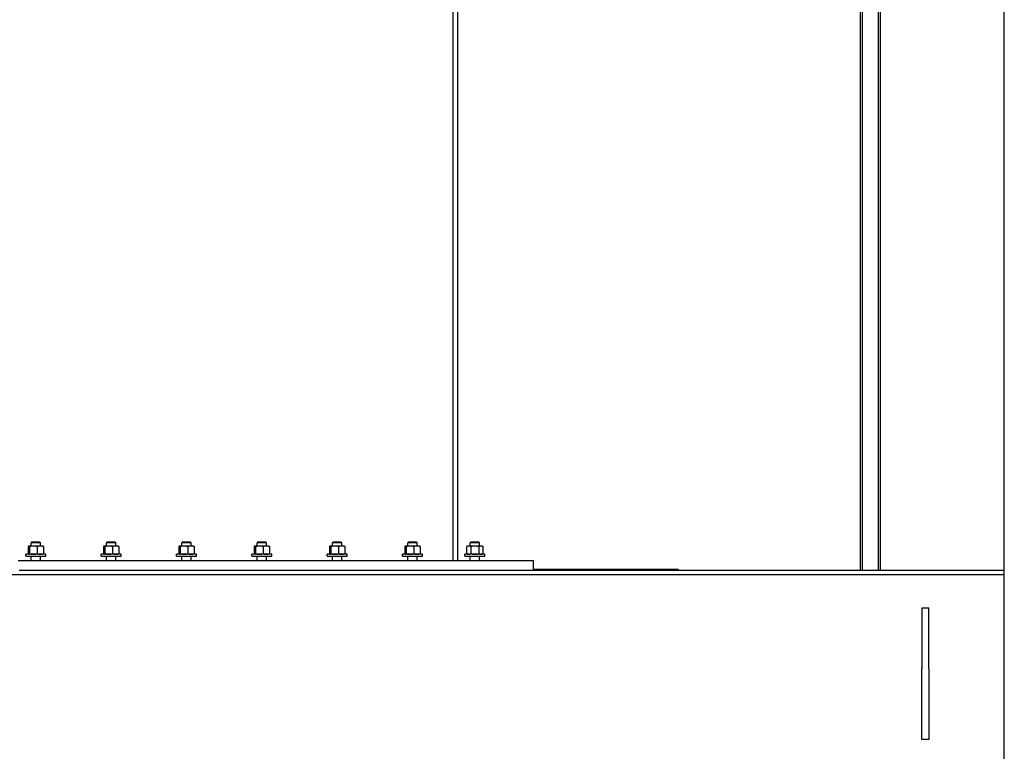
# Model space of a CAD drawing. Header units: inches. Extents: x 24 to 1128, y -69 to 748.
# Tile 268 of 656: x 428 to 480, y 247 to 286. Entities that reach past the tile are written whole.
import ezdxf

# ---------------------------------------------------------------- set-up
doc = ezdxf.new("R2010")
doc.units = ezdxf.units.IN
doc.header["$LTSCALE"] = 32
doc.header["$MEASUREMENT"] = 0
doc.layers.add('Visible (ANSI)', color=7, linetype='Continuous', lineweight=30)

msp = doc.modelspace()

# ---------------------------------------------------------------- linework, layer by layer
at = {"layer": 'Visible (ANSI)'}
for p, q in [((480.28063, 176.36817), (480.28063, 339.23367)), ((472.73877, 292.00176), (472.73877, 257.04617)), ((473.57877, 291.39599), (473.57877, 257.04617)), ((472.63377, 290.20867), (472.63377, 257.04617)), ((473.68377, 290.20867), (473.68377, 257.04617)), ((450.99154, 287.89202), (450.99154, 257.54617)), ((451.24154, 287.89202), (451.24154, 257.54617)), ((428.46813, 258.33117), (428.46216, 258.32772)), ((428.47401, 258.33117), (428.46813, 258.33117)), ((428.71586, 258.33117), (428.47401, 258.33117)), ((428.64032, 258.54617), (428.59313, 258.5004)), ((429.09313, 258.5004), (428.59313, 258.5004)), ((428.59313, 258.33117), (428.59313, 258.5004)), ((428.64032, 258.54617), (429.04594, 258.54617)), ((429.08498, 258.33117), (428.71586, 258.33117)), ((429.04594, 258.54617), (429.09313, 258.5004)), ((429.21813, 258.33117), (429.08498, 258.33117)), ((429.09313, 258.33117), (429.09313, 258.5004)), ((429.21813, 258.33117), (429.22411, 258.32772)), ((432.46813, 258.33117), (432.46216, 258.32772)), ((432.47401, 258.33117), (432.46813, 258.33117)), ((432.71586, 258.33117), (432.47401, 258.33117)), ((432.64032, 258.54617), (432.59313, 258.5004)), ((433.09313, 258.5004), (432.59313, 258.5004)), ((432.59313, 258.33117), (432.59313, 258.5004)), ((432.64032, 258.54617), (433.04594, 258.54617)), ((433.08498, 258.33117), (432.71586, 258.33117)), ((433.04594, 258.54617), (433.09313, 258.5004)), ((433.21813, 258.33117), (433.08498, 258.33117)), ((433.09313, 258.33117), (433.09313, 258.5004)), ((433.21813, 258.33117), (433.22411, 258.32772)), ((436.46813, 258.33117), (436.46216, 258.32772)), ((436.47401, 258.33117), (436.46813, 258.33117)), ((436.71586, 258.33117), (436.47401, 258.33117)), ((436.64032, 258.54617), (436.59313, 258.5004)), ((437.09313, 258.5004), (436.59313, 258.5004)), ((436.59313, 258.33117), (436.59313, 258.5004)), ((436.64032, 258.54617), (437.04594, 258.54617)), ((437.08498, 258.33117), (436.71586, 258.33117)), ((437.04594, 258.54617), (437.09313, 258.5004)), ((437.21813, 258.33117), (437.08498, 258.33117)), ((437.09313, 258.33117), (437.09313, 258.5004)), ((437.21813, 258.33117), (437.22411, 258.32772)), ((440.46813, 258.33117), (440.46216, 258.32772)), ((440.47401, 258.33117), (440.46813, 258.33117)), ((440.71586, 258.33117), (440.47401, 258.33117)), ((440.64032, 258.54617), (440.59313, 258.5004)), ((441.09313, 258.5004), (440.59313, 258.5004)), ((440.59313, 258.33117), (440.59313, 258.5004)), ((440.64032, 258.54617), (441.04594, 258.54617)), ((441.08498, 258.33117), (440.71586, 258.33117)), ((441.04594, 258.54617), (441.09313, 258.5004)), ((441.21813, 258.33117), (441.08498, 258.33117)), ((441.09313, 258.33117), (441.09313, 258.5004)), ((441.21813, 258.33117), (441.22411, 258.32772)), ((444.46813, 258.33117), (444.46216, 258.32772)), ((444.47401, 258.33117), (444.46813, 258.33117)), ((444.71586, 258.33117), (444.47401, 258.33117)), ((444.64032, 258.54617), (444.59313, 258.5004)), ((445.09313, 258.5004), (444.59313, 258.5004)), ((444.59313, 258.33117), (444.59313, 258.5004)), ((444.64032, 258.54617), (445.04594, 258.54617)), ((445.08498, 258.33117), (444.71586, 258.33117)), ((445.04594, 258.54617), (445.09313, 258.5004)), ((445.21813, 258.33117), (445.08498, 258.33117)), ((445.09313, 258.33117), (445.09313, 258.5004)), ((445.21813, 258.33117), (445.22411, 258.32772)), ((448.46813, 258.33117), (448.46216, 258.32772)), ((448.47401, 258.33117), (448.46813, 258.33117)), ((448.71586, 258.33117), (448.47401, 258.33117)), ((448.64032, 258.54617), (448.59313, 258.5004)), ((449.09313, 258.5004), (448.59313, 258.5004)), ((448.59313, 258.33117), (448.59313, 258.5004)), ((448.64032, 258.54617), (449.04594, 258.54617)), ((449.08498, 258.33117), (448.71586, 258.33117)), ((449.04594, 258.54617), (449.09313, 258.5004)), ((449.21813, 258.33117), (449.08498, 258.33117)), ((449.09313, 258.33117), (449.09313, 258.5004)), ((449.21813, 258.33117), (449.22411, 258.32772)), ((451.78063, 258.33117), (451.72262, 258.29768)), ((451.83087, 258.33117), (451.78063, 258.33117)), ((452.15563, 258.33117), (451.83087, 258.33117)), ((451.95282, 258.54617), (451.90563, 258.5004)), ((452.40563, 258.5004), (451.90563, 258.5004)), ((451.90563, 258.33117), (451.90563, 258.5004)), ((451.95282, 258.54617), (452.35844, 258.54617)), ((452.48039, 258.33117), (452.15563, 258.33117)), ((452.35844, 258.54617), (452.40563, 258.5004)), ((452.40563, 258.33117), (452.40563, 258.5004)), ((452.53063, 258.33117), (452.48039, 258.33117)), ((452.53063, 258.33117), (452.58865, 258.29768)), ((429.37438, 257.89317), (428.31188, 257.89317)), ((428.31188, 257.79617), (428.31188, 257.89317)), ((428.43582, 258.29768), (428.43582, 257.92666)), ((428.46813, 257.89317), (428.46216, 257.89662)), ((428.51221, 258.29768), (428.51221, 257.92666)), ((428.91952, 258.29768), (428.91952, 257.92666)), ((429.21813, 257.89317), (429.22411, 257.89662)), ((429.25045, 258.29768), (429.25045, 257.92666)), ((429.37438, 257.79617), (429.37438, 257.89317)), ((433.37438, 257.89317), (432.31188, 257.89317)), ((432.31188, 257.79617), (432.31188, 257.89317)), ((432.43582, 258.29768), (432.43582, 257.92666)), ((432.46813, 257.89317), (432.46216, 257.89662)), ((432.51221, 258.29768), (432.51221, 257.92666)), ((432.91952, 258.29768), (432.91952, 257.92666)), ((433.21813, 257.89317), (433.22411, 257.89662)), ((433.25045, 258.29768), (433.25045, 257.92666)), ((433.37438, 257.79617), (433.37438, 257.89317)), ((437.37438, 257.89317), (436.31188, 257.89317)), ((436.31188, 257.79617), (436.31188, 257.89317)), ((436.43582, 258.29768), (436.43582, 257.92666)), ((436.46813, 257.89317), (436.46216, 257.89662)), ((436.51221, 258.29768), (436.51221, 257.92666)), ((436.91952, 258.29768), (436.91952, 257.92666)), ((437.21813, 257.89317), (437.22411, 257.89662)), ((437.25045, 258.29768), (437.25045, 257.92666)), ((437.37438, 257.79617), (437.37438, 257.89317)), ((441.37438, 257.89317), (440.31188, 257.89317)), ((440.31188, 257.79617), (440.31188, 257.89317)), ((440.43582, 258.29768), (440.43582, 257.92666)), ((440.46813, 257.89317), (440.46216, 257.89662)), ((440.51221, 258.29768), (440.51221, 257.92666)), ((440.91952, 258.29768), (440.91952, 257.92666)), ((441.21813, 257.89317), (441.22411, 257.89662)), ((441.25045, 258.29768), (441.25045, 257.92666)), ((441.37438, 257.79617), (441.37438, 257.89317)), ((445.37438, 257.89317), (444.31188, 257.89317)), ((444.31188, 257.79617), (444.31188, 257.89317)), ((444.43582, 258.29768), (444.43582, 257.92666)), ((444.46813, 257.89317), (444.46216, 257.89662)), ((444.51221, 258.29768), (444.51221, 257.92666)), ((444.91952, 258.29768), (444.91952, 257.92666)), ((445.21813, 257.89317), (445.22411, 257.89662)), ((445.25045, 258.29768), (445.25045, 257.92666)), ((445.37438, 257.79617), (445.37438, 257.89317)), ((449.37438, 257.89317), (448.31188, 257.89317)), ((448.31188, 257.79617), (448.31188, 257.89317)), ((448.43582, 258.29768), (448.43582, 257.92666)), ((448.46813, 257.89317), (448.46216, 257.89662)), ((448.51221, 258.29768), (448.51221, 257.92666)), ((448.91952, 258.29768), (448.91952, 257.92666)), ((449.21813, 257.89317), (449.22411, 257.89662)), ((449.25045, 258.29768), (449.25045, 257.92666)), ((449.37438, 257.79617), (449.37438, 257.89317)), ((452.68688, 257.89317), (451.62438, 257.89317)), ((451.62438, 257.79617), (451.62438, 257.89317)), ((451.72262, 258.29768), (451.72262, 257.92666)), ((451.78063, 257.89317), (451.72262, 257.92666)), ((451.93913, 258.29768), (451.93913, 257.92666)), ((452.37214, 258.29768), (452.37214, 257.92666)), ((452.53063, 257.89317), (452.58865, 257.92666)), ((452.58865, 258.29768), (452.58865, 257.92666)), ((452.68688, 257.79617), (452.68688, 257.89317)), ((455.28063, 257.54617), (427.9026, 257.54617)), ((428.31188, 257.79617), (429.37438, 257.79617)), ((428.59313, 257.54617), (428.59313, 257.79617)), ((429.09313, 257.54617), (429.09313, 257.79617)), ((432.31188, 257.79617), (433.37438, 257.79617)), ((432.59313, 257.54617), (432.59313, 257.79617)), ((433.09313, 257.54617), (433.09313, 257.79617)), ((436.31188, 257.79617), (437.37438, 257.79617)), ((436.59313, 257.54617), (436.59313, 257.79617)), ((437.09313, 257.54617), (437.09313, 257.79617)), ((440.31188, 257.79617), (441.37438, 257.79617)), ((440.59313, 257.54617), (440.59313, 257.79617)), ((441.09313, 257.54617), (441.09313, 257.79617)), ((444.31188, 257.79617), (445.37438, 257.79617)), ((444.59313, 257.54617), (444.59313, 257.79617)), ((445.09313, 257.54617), (445.09313, 257.79617)), ((448.31188, 257.79617), (449.37438, 257.79617)), ((448.59313, 257.54617), (448.59313, 257.79617)), ((449.09313, 257.54617), (449.09313, 257.79617)), ((451.62438, 257.79617), (452.68688, 257.79617)), ((451.90563, 257.54617), (451.90563, 257.79617)), ((452.40563, 257.54617), (452.40563, 257.79617)), ((455.28063, 257.04617), (455.28063, 257.54617)), ((480.28063, 256.79617), (403.53063, 256.79617)), ((427.96813, 257.04617), (480.28063, 257.04617)), ((455.28063, 257.10867), (462.96813, 257.10867)), ((462.96813, 257.04617), (462.96813, 257.10867)), ((475.90563, 255.04617), (475.90563, 251.81313)), ((475.90563, 255.04617), (476.28063, 255.04617)), ((476.28063, 251.81313), (476.28063, 255.04617)), ((475.90563, 248.04617), (475.90563, 251.81313)), ((476.28063, 251.81313), (476.28063, 248.04617)), ((476.28063, 248.04617), (475.90563, 248.04617))]:
    msp.add_line(p, q, dxfattribs=at)
for points, weights in [([(428.47401, 258.33117), (428.45629, 258.33117), (428.43582, 258.29768)], [1, 1.0379548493, 1]), ([(428.51221, 258.29768), (428.49174, 258.33117), (428.47401, 258.33117)], [1, 1.0379548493, 1]), ([(428.71586, 258.33117), (428.62135, 258.33117), (428.51221, 258.29768)], [1, 1.0379548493, 1]), ([(428.91952, 258.29768), (428.81038, 258.33117), (428.71586, 258.33117)], [1, 1.0379548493, 1]), ([(429.08498, 258.33117), (429.00819, 258.33117), (428.91952, 258.29768)], [1, 1.0379548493, 1]), ([(429.25045, 258.29768), (429.16177, 258.33117), (429.08498, 258.33117)], [1, 1.0379548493, 1]), ([(429.22411, 258.32772), (429.23643, 258.3206), (429.25045, 258.29768)], [1.0166147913, 1.02567344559, 1]), ([(432.47401, 258.33117), (432.45629, 258.33117), (432.43582, 258.29768)], [1, 1.0379548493, 1]), ([(432.51221, 258.29768), (432.49174, 258.33117), (432.47401, 258.33117)], [1, 1.0379548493, 1]), ([(432.71586, 258.33117), (432.62135, 258.33117), (432.51221, 258.29768)], [1, 1.0379548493, 1]), ([(432.91952, 258.29768), (432.81038, 258.33117), (432.71586, 258.33117)], [1, 1.0379548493, 1]), ([(433.08498, 258.33117), (433.00819, 258.33117), (432.91952, 258.29768)], [1, 1.0379548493, 1]), ([(433.25045, 258.29768), (433.16177, 258.33117), (433.08498, 258.33117)], [1, 1.0379548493, 1]), ([(433.22411, 258.32772), (433.23643, 258.3206), (433.25045, 258.29768)], [1.0166147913, 1.02567344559, 1]), ([(436.47401, 258.33117), (436.45629, 258.33117), (436.43582, 258.29768)], [1, 1.0379548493, 1]), ([(436.51221, 258.29768), (436.49174, 258.33117), (436.47401, 258.33117)], [1, 1.0379548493, 1]), ([(436.71586, 258.33117), (436.62135, 258.33117), (436.51221, 258.29768)], [1, 1.0379548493, 1]), ([(436.91952, 258.29768), (436.81038, 258.33117), (436.71586, 258.33117)], [1, 1.0379548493, 1]), ([(437.08498, 258.33117), (437.00819, 258.33117), (436.91952, 258.29768)], [1, 1.0379548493, 1]), ([(437.25045, 258.29768), (437.16177, 258.33117), (437.08498, 258.33117)], [1, 1.0379548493, 1]), ([(437.22411, 258.32772), (437.23643, 258.3206), (437.25045, 258.29768)], [1.0166147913, 1.02567344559, 1]), ([(440.47401, 258.33117), (440.45629, 258.33117), (440.43582, 258.29768)], [1, 1.0379548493, 1]), ([(440.51221, 258.29768), (440.49174, 258.33117), (440.47401, 258.33117)], [1, 1.0379548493, 1]), ([(440.71586, 258.33117), (440.62135, 258.33117), (440.51221, 258.29768)], [1, 1.0379548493, 1]), ([(440.91952, 258.29768), (440.81038, 258.33117), (440.71586, 258.33117)], [1, 1.0379548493, 1]), ([(441.08498, 258.33117), (441.00819, 258.33117), (440.91952, 258.29768)], [1, 1.0379548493, 1]), ([(441.25045, 258.29768), (441.16177, 258.33117), (441.08498, 258.33117)], [1, 1.0379548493, 1]), ([(441.22411, 258.32772), (441.23643, 258.3206), (441.25045, 258.29768)], [1.0166147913, 1.02567344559, 1]), ([(444.47401, 258.33117), (444.45629, 258.33117), (444.43582, 258.29768)], [1, 1.0379548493, 1]), ([(444.51221, 258.29768), (444.49174, 258.33117), (444.47401, 258.33117)], [1, 1.0379548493, 1]), ([(444.71586, 258.33117), (444.62135, 258.33117), (444.51221, 258.29768)], [1, 1.0379548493, 1]), ([(444.91952, 258.29768), (444.81038, 258.33117), (444.71586, 258.33117)], [1, 1.0379548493, 1]), ([(445.08498, 258.33117), (445.00819, 258.33117), (444.91952, 258.29768)], [1, 1.0379548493, 1]), ([(445.25045, 258.29768), (445.16177, 258.33117), (445.08498, 258.33117)], [1, 1.0379548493, 1]), ([(445.22411, 258.32772), (445.23643, 258.3206), (445.25045, 258.29768)], [1.0166147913, 1.02567344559, 1]), ([(448.47401, 258.33117), (448.45629, 258.33117), (448.43582, 258.29768)], [1, 1.0379548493, 1]), ([(448.51221, 258.29768), (448.49174, 258.33117), (448.47401, 258.33117)], [1, 1.0379548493, 1]), ([(448.71586, 258.33117), (448.62135, 258.33117), (448.51221, 258.29768)], [1, 1.0379548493, 1]), ([(448.91952, 258.29768), (448.81038, 258.33117), (448.71586, 258.33117)], [1, 1.0379548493, 1]), ([(449.08498, 258.33117), (449.00819, 258.33117), (448.91952, 258.29768)], [1, 1.0379548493, 1]), ([(449.25045, 258.29768), (449.16177, 258.33117), (449.08498, 258.33117)], [1, 1.0379548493, 1]), ([(449.22411, 258.32772), (449.23643, 258.3206), (449.25045, 258.29768)], [1.0166147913, 1.02567344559, 1]), ([(451.83087, 258.33117), (451.78063, 258.33117), (451.72262, 258.29768)], [1, 1.0379548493, 1]), ([(451.93913, 258.29768), (451.88111, 258.33117), (451.83087, 258.33117)], [1, 1.0379548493, 1]), ([(452.15563, 258.33117), (452.05515, 258.33117), (451.93913, 258.29768)], [1, 1.0379548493, 1]), ([(452.37214, 258.29768), (452.25611, 258.33117), (452.15563, 258.33117)], [1, 1.0379548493, 1]), ([(452.48039, 258.33117), (452.43015, 258.33117), (452.37214, 258.29768)], [1, 1.0379548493, 1]), ([(452.58865, 258.29768), (452.53063, 258.33117), (452.48039, 258.33117)], [1, 1.0379548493, 1]), ([(428.43582, 257.92666), (428.45629, 257.89317), (428.47401, 257.89317)], [1, 1.0379548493, 1]), ([(428.47401, 257.89317), (428.49174, 257.89317), (428.51221, 257.92666)], [1, 1.0379548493, 1]), ([(428.51221, 257.92666), (428.62135, 257.89317), (428.71586, 257.89317)], [1, 1.0379548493, 1]), ([(428.71586, 257.89317), (428.81038, 257.89317), (428.91952, 257.92666)], [1, 1.0379548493, 1]), ([(428.91952, 257.92666), (429.00819, 257.89317), (429.08498, 257.89317)], [1, 1.0379548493, 1]), ([(429.08498, 257.89317), (429.16177, 257.89317), (429.25045, 257.92666)], [1, 1.0379548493, 1]), ([(429.25045, 257.92666), (429.23643, 257.90374), (429.22411, 257.89662)], [1, 1.02567344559, 1.0166147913]), ([(432.43582, 257.92666), (432.45629, 257.89317), (432.47401, 257.89317)], [1, 1.0379548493, 1]), ([(432.47401, 257.89317), (432.49174, 257.89317), (432.51221, 257.92666)], [1, 1.0379548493, 1]), ([(432.51221, 257.92666), (432.62135, 257.89317), (432.71586, 257.89317)], [1, 1.0379548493, 1]), ([(432.71586, 257.89317), (432.81038, 257.89317), (432.91952, 257.92666)], [1, 1.0379548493, 1]), ([(432.91952, 257.92666), (433.00819, 257.89317), (433.08498, 257.89317)], [1, 1.0379548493, 1]), ([(433.08498, 257.89317), (433.16177, 257.89317), (433.25045, 257.92666)], [1, 1.0379548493, 1]), ([(433.25045, 257.92666), (433.23643, 257.90374), (433.22411, 257.89662)], [1, 1.02567344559, 1.0166147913]), ([(436.43582, 257.92666), (436.45629, 257.89317), (436.47401, 257.89317)], [1, 1.0379548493, 1]), ([(436.47401, 257.89317), (436.49174, 257.89317), (436.51221, 257.92666)], [1, 1.0379548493, 1]), ([(436.51221, 257.92666), (436.62135, 257.89317), (436.71586, 257.89317)], [1, 1.0379548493, 1]), ([(436.71586, 257.89317), (436.81038, 257.89317), (436.91952, 257.92666)], [1, 1.0379548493, 1]), ([(436.91952, 257.92666), (437.00819, 257.89317), (437.08498, 257.89317)], [1, 1.0379548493, 1]), ([(437.08498, 257.89317), (437.16177, 257.89317), (437.25045, 257.92666)], [1, 1.0379548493, 1]), ([(437.25045, 257.92666), (437.23643, 257.90374), (437.22411, 257.89662)], [1, 1.02567344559, 1.0166147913]), ([(440.43582, 257.92666), (440.45629, 257.89317), (440.47401, 257.89317)], [1, 1.0379548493, 1]), ([(440.47401, 257.89317), (440.49174, 257.89317), (440.51221, 257.92666)], [1, 1.0379548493, 1]), ([(440.51221, 257.92666), (440.62135, 257.89317), (440.71586, 257.89317)], [1, 1.0379548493, 1]), ([(440.71586, 257.89317), (440.81038, 257.89317), (440.91952, 257.92666)], [1, 1.0379548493, 1]), ([(440.91952, 257.92666), (441.00819, 257.89317), (441.08498, 257.89317)], [1, 1.0379548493, 1]), ([(441.08498, 257.89317), (441.16177, 257.89317), (441.25045, 257.92666)], [1, 1.0379548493, 1]), ([(441.25045, 257.92666), (441.23643, 257.90374), (441.22411, 257.89662)], [1, 1.02567344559, 1.0166147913]), ([(444.43582, 257.92666), (444.45629, 257.89317), (444.47401, 257.89317)], [1, 1.0379548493, 1]), ([(444.47401, 257.89317), (444.49174, 257.89317), (444.51221, 257.92666)], [1, 1.0379548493, 1]), ([(444.51221, 257.92666), (444.62135, 257.89317), (444.71586, 257.89317)], [1, 1.0379548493, 1]), ([(444.71586, 257.89317), (444.81038, 257.89317), (444.91952, 257.92666)], [1, 1.0379548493, 1]), ([(444.91952, 257.92666), (445.00819, 257.89317), (445.08498, 257.89317)], [1, 1.0379548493, 1]), ([(445.08498, 257.89317), (445.16177, 257.89317), (445.25045, 257.92666)], [1, 1.0379548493, 1]), ([(445.25045, 257.92666), (445.23643, 257.90374), (445.22411, 257.89662)], [1, 1.02567344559, 1.0166147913]), ([(448.43582, 257.92666), (448.45629, 257.89317), (448.47401, 257.89317)], [1, 1.0379548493, 1]), ([(448.47401, 257.89317), (448.49174, 257.89317), (448.51221, 257.92666)], [1, 1.0379548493, 1]), ([(448.51221, 257.92666), (448.62135, 257.89317), (448.71586, 257.89317)], [1, 1.0379548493, 1]), ([(448.71586, 257.89317), (448.81038, 257.89317), (448.91952, 257.92666)], [1, 1.0379548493, 1]), ([(448.91952, 257.92666), (449.00819, 257.89317), (449.08498, 257.89317)], [1, 1.0379548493, 1]), ([(449.08498, 257.89317), (449.16177, 257.89317), (449.25045, 257.92666)], [1, 1.0379548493, 1]), ([(449.25045, 257.92666), (449.23643, 257.90374), (449.22411, 257.89662)], [1, 1.02567344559, 1.0166147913]), ([(451.72262, 257.92666), (451.78063, 257.89317), (451.83087, 257.89317)], [1, 1.0379548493, 1]), ([(451.83087, 257.89317), (451.88111, 257.89317), (451.93913, 257.92666)], [1, 1.0379548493, 1]), ([(451.93913, 257.92666), (452.05515, 257.89317), (452.15563, 257.89317)], [1, 1.0379548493, 1]), ([(452.15563, 257.89317), (452.25611, 257.89317), (452.37214, 257.92666)], [1, 1.0379548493, 1]), ([(452.37214, 257.92666), (452.43015, 257.89317), (452.48039, 257.89317)], [1, 1.0379548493, 1]), ([(452.48039, 257.89317), (452.53063, 257.89317), (452.58865, 257.92666)], [1, 1.0379548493, 1])]:
    msp.add_rational_spline(points, weights, degree=2, dxfattribs=at)

doc.saveas('drawing.dxf')
